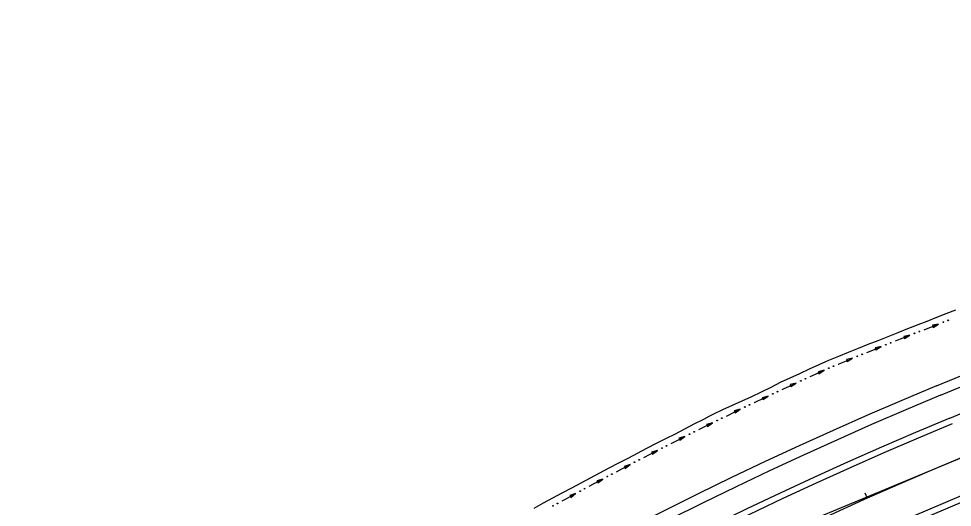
# Model space of a CAD drawing. Extents: x 1611108 to 1749517, y 619561 to 797725.
# Drawn here: x 1715043 to 1715952, y 765705 to 766181 of the extents above; entities that cross this region are included whole.
import ezdxf

# ---------------------------------------------------------------- set-up
doc = ezdxf.new("R2010")
doc.units = 0
for name, color, linetype in [('R_Ditch', 7, 'Continuous'), ('R_Horz Alg', 7, 'Continuous'), ('R_Horz Alg Annot', 7, 'Continuous'), ('R_Horz Alg Stationing', 7, 'Continuous'), ('R_Proposed Const Limits', 7, 'Continuous'), ('R_Proposed Road', 7, 'Continuous')]:
    doc.layers.add(name, color=color, linetype=linetype)

msp = doc.modelspace()

# ---------------------------------------------------------------- linework, layer by layer
at = {"layer": 'R_Ditch'}
for p, q in [((1715938.43, 765883.6), (1715932.45, 765882.41)), ((1715933.22, 765880.44), (1715938.43, 765883.6)), ((1715932.45, 765882.41), (1715933.22, 765880.44)), ((1715910.44, 765872.69), (1715904.47, 765871.48)), ((1715904.47, 765871.48), (1715905.24, 765869.51)), ((1715905.24, 765869.51), (1715910.44, 765872.69)), ((1715882.52, 765861.61), (1715876.56, 765860.34)), ((1715876.56, 765860.34), (1715877.35, 765858.38)), ((1715877.35, 765858.38), (1715882.52, 765861.61)), ((1715854.7, 765850.28), (1715848.75, 765848.96)), ((1715848.75, 765848.96), (1715849.56, 765847)), ((1715849.56, 765847), (1715854.7, 765850.28)), ((1715827.03, 765838.61), (1715821.12, 765837.1)), ((1715821.99, 765835.17), (1715827.03, 765838.61)), ((1715821.12, 765837.1), (1715821.99, 765835.17)), ((1715799.69, 765826.16), (1715793.79, 765824.61)), ((1715793.79, 765824.61), (1715794.68, 765822.69)), ((1715794.68, 765822.69), (1715799.69, 765826.16)), ((1715772.46, 765813.48), (1715766.58, 765811.88)), ((1715766.58, 765811.88), (1715767.48, 765809.97)), ((1715767.48, 765809.97), (1715772.46, 765813.48)), ((1715745.34, 765800.57), (1715739.47, 765798.92)), ((1715739.47, 765798.92), (1715740.39, 765797.01)), ((1715740.39, 765797.01), (1715745.34, 765800.57)), ((1715718.33, 765787.42), (1715712.48, 765785.72)), ((1715712.48, 765785.72), (1715713.41, 765783.82)), ((1715713.41, 765783.82), (1715718.33, 765787.42)), ((1715691.43, 765774.04), (1715685.6, 765772.29)), ((1715685.6, 765772.29), (1715686.55, 765770.4)), ((1715686.55, 765770.4), (1715691.43, 765774.04)), ((1715664.65, 765760.44), (1715658.83, 765758.64)), ((1715658.83, 765758.64), (1715659.8, 765756.75)), ((1715659.8, 765756.75), (1715664.65, 765760.44)), ((1715637.98, 765746.62), (1715632.17, 765744.78)), ((1715632.17, 765744.78), (1715633.16, 765742.9)), ((1715633.16, 765742.9), (1715637.98, 765746.62)), ((1715611.41, 765732.61), (1715605.62, 765730.72)), ((1715605.62, 765730.72), (1715606.62, 765728.85)), ((1715606.62, 765728.85), (1715611.41, 765732.61)), ((1715584.95, 765718.39), (1715579.18, 765716.45)), ((1715579.18, 765716.45), (1715580.19, 765714.59)), ((1715580.19, 765714.59), (1715584.95, 765718.39))]:
    msp.add_line(p, q, dxfattribs=at)
for points in [[(1715924.45, 765878.16), (1715929.93, 765880.3), (1715938.43, 765883.6)], [(1715924.41, 765878.15), (1715924.45, 765878.16)], [(1715896.45, 765867.17), (1715896.49, 765867.18)], [(1715896.49, 765867.18), (1715901.53, 765869.19), (1715910.44, 765872.69)], [(1715868.58, 765855.96), (1715868.62, 765855.97)], [(1715868.62, 765855.97), (1715872.73, 765857.65), (1715882.31, 765861.52), (1715882.52, 765861.6)], [(1715840.85, 765844.52), (1715844.03, 765845.85), (1715853.58, 765849.81), (1715854.7, 765850.27)], [(1715813.36, 765832.42), (1715815.59, 765833.43), (1715825.01, 765837.7), (1715827.03, 765838.6)], [(1715840.81, 765844.51), (1715840.85, 765844.52)], [(1715813.33, 765832.4), (1715813.36, 765832.41)], [(1715786.04, 765819.84), (1715786.08, 765819.86)], [(1715786.08, 765819.86), (1715787.4, 765820.47), (1715796.78, 765824.82), (1715799.69, 765826.16)], [(1715758.9, 765807.06), (1715759.32, 765807.26), (1715768.67, 765811.69), (1715772.46, 765813.48)], [(1715758.86, 765807.05), (1715758.9, 765807.06)], [(1715731.8, 765794.02), (1715731.83, 765794.03)], [(1715731.83, 765794.03), (1715740.67, 765798.32), (1715745.34, 765800.57)], [(1715704.88, 765780.77), (1715712.8, 765784.7), (1715718.26, 765787.39), (1715718.33, 765787.42)], [(1715704.85, 765780.75), (1715704.88, 765780.77)], [(1715678.01, 765767.26), (1715678.05, 765767.28)], [(1715678.05, 765767.28), (1715685.05, 765770.83), (1715691.43, 765774.04)], [(1715651.32, 765753.56), (1715657.42, 765756.72), (1715664.65, 765760.44)], [(1715651.29, 765753.55), (1715651.32, 765753.56)], [(1715624.67, 765739.63), (1715624.7, 765739.65)], [(1715624.7, 765739.65), (1715629.91, 765742.4), (1715637.98, 765746.62)], [(1715598.19, 765725.53), (1715602.52, 765727.86), (1715611.41, 765732.61)], [(1715598.15, 765725.51), (1715598.19, 765725.53)], [(1715571.75, 765711.19), (1715571.78, 765711.21)], [(1715571.78, 765711.21), (1715575.24, 765713.11), (1715584.32, 765718.05), (1715584.95, 765718.39)]]:
    msp.add_lwpolyline(points, dxfattribs=at)
for centre in [(1715943.08, 765885.45), (1715947.75, 765887.26), (1715915.09, 765874.55), (1715919.75, 765876.37), (1715891.81, 765865.36), (1715887.15, 765863.5), (1715859.32, 765852.21), (1715863.95, 765854.11), (1715831.58, 765840.68), (1715836.2, 765842.62), (1715804.22, 765828.28), (1715808.78, 765830.36), (1715776.97, 765815.64), (1715781.51, 765817.76), (1715749.83, 765802.77), (1715754.35, 765804.93), (1715722.8, 765789.66), (1715727.3, 765791.86), (1715695.89, 765776.32), (1715700.37, 765778.56), (1715673.55, 765765.03), (1715669.09, 765762.75), (1715642.4, 765748.97), (1715646.84, 765751.29), (1715620.24, 765737.34), (1715615.82, 765734.99), (1715589.34, 765720.8), (1715593.75, 765723.19), (1715562.97, 765706.42), (1715567.36, 765708.83)]:
    msp.add_circle(centre, 0.375, dxfattribs=at)
at = {"layer": 'R_Horz Alg'}
msp.add_arc((1717426.61, 762226.09), 3819.72, 112.5, 179.5, dxfattribs=at)
at = {"layer": 'R_Horz Alg Annot'}
msp.add_line((1713629.09, 764787.55), (1715964.86, 765755.05), dxfattribs=at)
at = {"layer": 'R_Horz Alg Stationing'}
msp.add_lwpolyline([(1715866.57, 765719.29), (1715869.01, 765713.81)], dxfattribs=at)
at = {"layer": 'R_Proposed Const Limits'}
msp.add_lwpolyline([(1715544.74, 765704.32), (1715553.76, 765709.41), (1715562.83, 765714.4), (1715571.97, 765719.26), (1715581.13, 765724.09), (1715590.3, 765728.9), (1715599.48, 765733.7), (1715608.65, 765738.5), (1715617.78, 765743.38), (1715626.93, 765748.23), (1715636.09, 765753.06), (1715645.28, 765757.84), (1715654.48, 765762.6), (1715663.65, 765767.41), (1715672.88, 765772.1), (1715682.12, 765776.8), (1715691.31, 765781.57), (1715700.51, 765786.34), (1715709.72, 765791.09), (1715715.15, 765793.87), (1715718.94, 765795.81), (1715728.31, 765800.24), (1715737.72, 765804.57), (1715747.14, 765808.88), (1715756.58, 765813.16), (1715766, 765817.47), (1715775.27, 765822.09), (1715784.48, 765826.86), (1715793.88, 765831.24), (1715803.28, 765835.58), (1715812.68, 765839.95), (1715822.09, 765844.28), (1715828.59, 765847.14), (1715831.61, 765848.38), (1715841.21, 765852.3), (1715850.81, 765856.19), (1715860.42, 765860.07), (1715870.04, 765863.92), (1715879.67, 765867.75), (1715889.31, 765871.55), (1715898.96, 765875.32), (1715908.58, 765879.15), (1715918.04, 765882.85), (1715918.74, 765883.12), (1715927.32, 765886.59), (1715936.61, 765890.28), (1715945.98, 765893.8), (1715955.33, 765897.36)], dxfattribs=at)
at = {"layer": 'R_Proposed Road'}
for p, q in [((1715936.54, 765823.42), (1723832.3, 769093.95)), ((1715940.37, 765814.18), (1723836.12, 769084.71)), ((1715949.55, 765792.01), (1723845.31, 769062.54))]:
    msp.add_line(p, q, dxfattribs=at)
for radius in [3893.72, 3883.72, 3859.72, 3853.72, 3785.72, 3779.72]:
    msp.add_arc((1717426.61, 762226.09), radius, 112.5, 179.5, dxfattribs=at)

doc.saveas('drawing.dxf')
